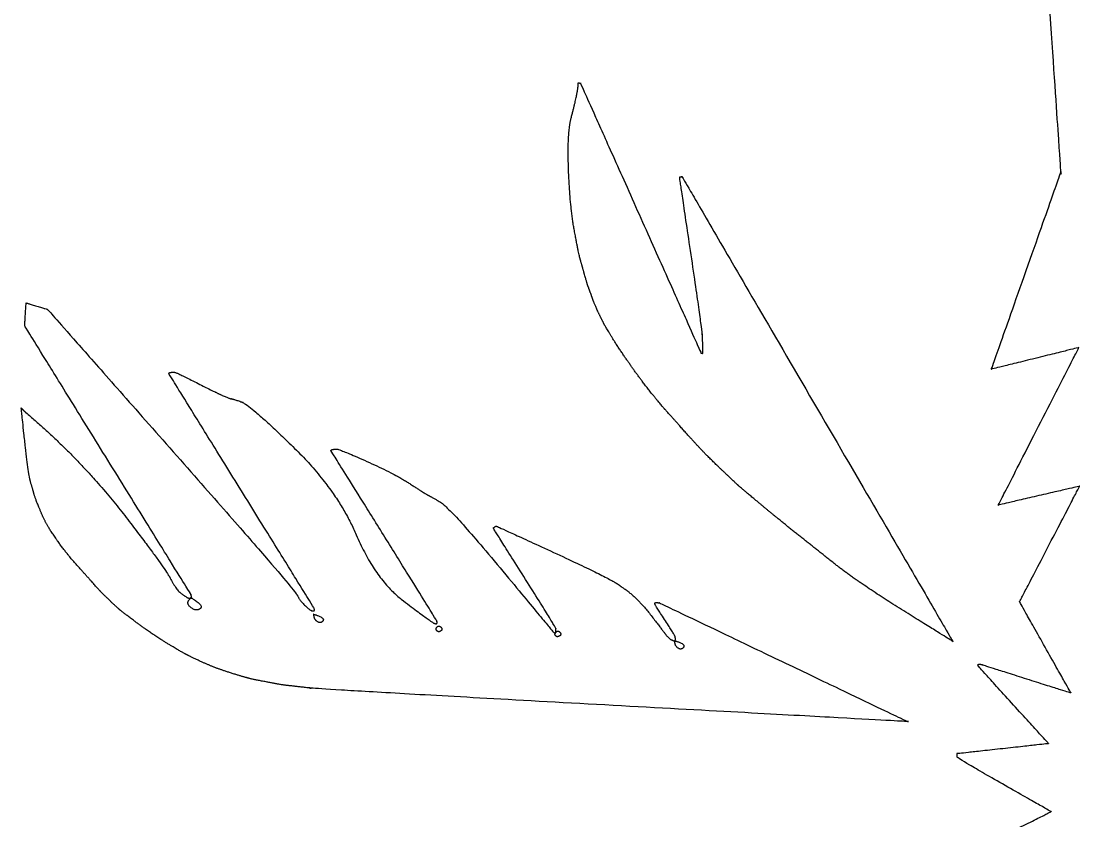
# Model space of a CAD drawing. Extents: x 2001876 to 2025694, y 804561 to 868938.
# Drawn here: x 2010927.8 to 2010947.73, y 834622.97 to 834638.01 of the extents above; entities that cross this region are included whole.
import ezdxf

# ---------------------------------------------------------------- set-up
doc = ezdxf.new("R2010")
doc.units = 0
doc.layers.add('Default', color=7, linetype='Continuous')

msp = doc.modelspace()

# ---------------------------------------------------------------- linework, layer by layer
at = {"layer": 'Default'}
for points in [[(2010947.375, 834635.166), (2010947.375, 834635.166), (2010945.647, 834660.697), (2010945.637, 834660.76)], [(2010938.287, 834636.836), (2010938.287, 834636.85), (2010938.333, 834636.837), (2010938.333, 834636.837)], [(2010938.288, 834636.795), (2010938.288, 834636.813), (2010938.288, 834636.823), (2010938.287, 834636.836)], [(2010938.333, 834636.837), (2010938.333, 834636.837), (2010940.602, 834631.762), (2010940.602, 834631.762)], [(2010938.156, 834636.183), (2010938.236, 834636.485), (2010938.289, 834636.772), (2010938.288, 834636.795)], [(2010938.212, 834634.092), (2010938.135, 834634.513), (2010938.081, 834635.881), (2010938.156, 834636.183)], [(2010940.627, 834632.081), (2010940.619, 834632.236), (2010940.201, 834635.037), (2010940.201, 834635.051)], [(2010940.201, 834635.073), (2010940.2, 834635.083), (2010940.246, 834635.075), (2010940.246, 834635.075)], [(2010940.201, 834635.051), (2010940.201, 834635.06), (2010940.201, 834635.064), (2010940.201, 834635.073)], [(2010940.246, 834635.075), (2010940.246, 834635.075), (2010945.34, 834626.334), (2010945.34, 834626.334)], [(2010946.067, 834631.457), (2010946.067, 834631.457), (2010947.375, 834635.166), (2010947.375, 834635.166)], [(2010938.404, 834633.259), (2010938.35, 834633.44), (2010938.29, 834633.671), (2010938.212, 834634.092)], [(2010938.517, 834632.903), (2010938.473, 834633.02), (2010938.453, 834633.079), (2010938.404, 834633.259)], [(2010938.656, 834632.551), (2010938.584, 834632.713), (2010938.56, 834632.785), (2010938.517, 834632.903)], [(2010927.87, 834632.273), (2010927.87, 834632.273), (2010927.897, 834632.705), (2010927.897, 834632.705)], [(2010927.897, 834632.705), (2010927.897, 834632.705), (2010928.3, 834632.582), (2010928.3, 834632.582)], [(2010928.3, 834632.582), (2010928.3, 834632.582), (2010932.943, 834627.324), (2010933, 834627.203)], [(2010938.988, 834631.954), (2010938.823, 834632.218), (2010938.733, 834632.389), (2010938.656, 834632.551)], [(2010930.999, 834627.217), (2010930.999, 834627.217), (2010927.87, 834632.273), (2010927.87, 834632.273)], [(2010940.634, 834631.763), (2010940.632, 834631.868), (2010940.635, 834631.922), (2010940.627, 834632.081)], [(2010939.678, 834630.991), (2010939.477, 834631.246), (2010939.158, 834631.694), (2010938.988, 834631.954)], [(2010947.713, 834631.863), (2010947.713, 834631.863), (2010946.067, 834631.457), (2010946.067, 834631.457)], [(2010946.197, 834628.9), (2010946.197, 834628.9), (2010947.713, 834631.863), (2010947.713, 834631.863)], [(2010940.602, 834631.762), (2010940.602, 834631.762), (2010940.634, 834631.749), (2010940.634, 834631.763)], [(2010933.315, 834626.964), (2010933.315, 834626.964), (2010930.583, 834631.374), (2010930.583, 834631.374)], [(2010930.583, 834631.374), (2010930.583, 834631.374), (2010930.6, 834631.397), (2010930.618, 834631.397)], [(2010930.618, 834631.397), (2010930.641, 834631.398), (2010930.655, 834631.398), (2010930.691, 834631.399)], [(2010930.691, 834631.399), (2010930.728, 834631.395), (2010931.418, 834631.042), (2010931.588, 834630.964)], [(2010931.588, 834630.964), (2010931.758, 834630.891), (2010931.762, 834630.905), (2010931.941, 834630.845)], [(2010931.941, 834630.845), (2010932.115, 834630.785), (2010933.747, 834629.189), (2010934.112, 834628.338)], [(2010940.173, 834630.42), (2010939.954, 834630.665), (2010939.884, 834630.741), (2010939.678, 834630.991)], [(2010927.981, 834629.333), (2010927.937, 834629.491), (2010927.805, 834630.729), (2010927.805, 834630.729)], [(2010927.805, 834630.729), (2010927.805, 834630.729), (2010927.847, 834630.68), (2010927.893, 834630.64)], [(2010927.893, 834630.64), (2010928.945, 834629.745), (2010930.491, 834627.747), (2010930.61, 834627.522)], [(2010941.011, 834629.543), (2010940.751, 834629.787), (2010940.388, 834630.175), (2010940.173, 834630.42)], [(2010935.626, 834626.716), (2010935.626, 834626.73), (2010933.635, 834629.923), (2010933.635, 834629.923)], [(2010933.635, 834629.923), (2010933.635, 834629.923), (2010933.653, 834629.946), (2010933.68, 834629.947)], [(2010933.68, 834629.947), (2010933.707, 834629.952), (2010933.716, 834629.952), (2010933.757, 834629.949)], [(2010933.757, 834629.949), (2010933.794, 834629.95), (2010934.841, 834629.486), (2010935.118, 834629.302)], [(2010941.698, 834628.935), (2010941.346, 834629.228), (2010941.267, 834629.299), (2010941.011, 834629.543)], [(2010928.138, 834628.859), (2010928.06, 834629.052), (2010928.03, 834629.174), (2010927.981, 834629.333)], [(2010935.118, 834629.302), (2010935.395, 834629.121), (2010935.496, 834629.069), (2010935.685, 834628.96)], [(2010947.726, 834629.253), (2010947.726, 834629.253), (2010946.197, 834628.9), (2010946.197, 834628.9)], [(2010946.597, 834627.08), (2010946.597, 834627.08), (2010947.726, 834629.253), (2010947.726, 834629.253)], [(2010928.498, 834628.212), (2010928.338, 834628.44), (2010928.215, 834628.669), (2010928.138, 834628.859)], [(2010935.685, 834628.96), (2010935.879, 834628.85), (2010937.823, 834626.506), (2010937.823, 834626.506)], [(2010943.125, 834627.785), (2010942.648, 834628.165), (2010942.051, 834628.639), (2010941.698, 834628.935)], [(2010937.867, 834626.575), (2010937.867, 834626.598), (2010936.688, 834628.468), (2010936.688, 834628.468)], [(2010936.688, 834628.468), (2010936.688, 834628.468), (2010936.737, 834628.501), (2010936.741, 834628.501)], [(2010936.741, 834628.501), (2010936.746, 834628.501), (2010936.746, 834628.501), (2010936.751, 834628.501)], [(2010936.751, 834628.501), (2010936.755, 834628.502), (2010938.864, 834627.53), (2010939.026, 834627.415)], [(2010934.112, 834628.338), (2010934.472, 834627.491), (2010935.554, 834626.678), (2010935.577, 834626.674)], [(2010929.096, 834627.497), (2010928.933, 834627.68), (2010928.662, 834627.983), (2010928.498, 834628.212)], [(2010945.34, 834626.334), (2010945.34, 834626.334), (2010943.606, 834627.409), (2010943.125, 834627.785)], [(2010929.464, 834627.11), (2010929.324, 834627.243), (2010929.259, 834627.315), (2010929.096, 834627.497)], [(2010930.61, 834627.522), (2010930.729, 834627.293), (2010930.937, 834627.148), (2010930.959, 834627.148)], [(2010939.026, 834627.415), (2010939.188, 834627.301), (2010939.192, 834627.305), (2010939.341, 834627.177)], [(2010929.937, 834626.716), (2010929.742, 834626.862), (2010929.599, 834626.977), (2010929.464, 834627.11)], [(2010931.164, 834626.943), (2010931.092, 834626.896), (2010930.912, 834627.038), (2010930.96, 834627.107)], [(2010930.959, 834627.148), (2010930.978, 834627.144), (2010930.987, 834627.149), (2010931, 834627.149)], [(2010930.96, 834627.107), (2010931.013, 834627.181), (2010930.996, 834627.144), (2010931, 834627.149)], [(2010931, 834627.149), (2010931.018, 834627.149), (2010930.999, 834627.217), (2010930.999, 834627.217)], [(2010931, 834627.149), (2010931.009, 834627.149), (2010931.009, 834627.149), (2010931.014, 834627.149)], [(2010931.014, 834627.149), (2010931.018, 834627.149), (2010931.236, 834626.991), (2010931.164, 834626.943)], [(2010933, 834627.203), (2010933.062, 834627.082), (2010933.257, 834626.909), (2010933.275, 834626.909)], [(2010939.341, 834627.177), (2010939.489, 834627.044), (2010939.883, 834626.534), (2010939.939, 834626.458)], [(2010939.73, 834627.054), (2010939.735, 834627.063), (2010939.789, 834627.064), (2010939.817, 834627.056)], [(2010939.817, 834627.056), (2010939.844, 834627.047), (2010944.492, 834624.823), (2010944.492, 834624.823)], [(2010947.559, 834625.369), (2010947.559, 834625.369), (2010946.597, 834627.08), (2010946.597, 834627.08)], [(2010933.275, 834626.909), (2010933.293, 834626.909), (2010933.302, 834626.91), (2010933.316, 834626.91)], [(2010933.316, 834626.91), (2010933.33, 834626.91), (2010933.315, 834626.964), (2010933.315, 834626.964)], [(2010940.108, 834626.435), (2010940.089, 834626.48), (2010939.731, 834627.022), (2010939.731, 834627.036)], [(2010939.731, 834627.036), (2010939.73, 834627.045), (2010939.73, 834627.045), (2010939.73, 834627.054)], [(2010930.643, 834626.24), (2010930.44, 834626.363), (2010930.131, 834626.57), (2010929.937, 834626.716)], [(2010933.319, 834626.796), (2010933.308, 834626.855), (2010933.309, 834626.837), (2010933.318, 834626.837)], [(2010933.318, 834626.837), (2010933.327, 834626.842), (2010933.327, 834626.842), (2010933.331, 834626.837)], [(2010933.48, 834626.713), (2010933.44, 834626.667), (2010933.329, 834626.737), (2010933.319, 834626.796)], [(2010933.331, 834626.837), (2010933.34, 834626.838), (2010933.52, 834626.76), (2010933.48, 834626.713)], [(2010935.577, 834626.674), (2010935.605, 834626.666), (2010935.618, 834626.661), (2010935.627, 834626.675)], [(2010935.627, 834626.675), (2010935.641, 834626.685), (2010935.631, 834626.703), (2010935.626, 834626.716)], [(2010935.63, 834626.53), (2010935.616, 834626.548), (2010935.616, 834626.584), (2010935.629, 834626.602)], [(2010935.629, 834626.602), (2010935.647, 834626.621), (2010935.683, 834626.622), (2010935.702, 834626.604)], [(2010935.703, 834626.531), (2010935.685, 834626.517), (2010935.649, 834626.512), (2010935.63, 834626.53)], [(2010935.702, 834626.604), (2010935.72, 834626.586), (2010935.726, 834626.546), (2010935.703, 834626.531)], [(2010937.823, 834626.506), (2010937.823, 834626.506), (2010937.869, 834626.484), (2010937.869, 834626.507)], [(2010937.87, 834626.434), (2010937.852, 834626.452), (2010937.851, 834626.489), (2010937.869, 834626.507)], [(2010937.869, 834626.507), (2010937.868, 834626.53), (2010937.868, 834626.553), (2010937.867, 834626.575)], [(2010937.869, 834626.507), (2010937.886, 834626.526), (2010937.923, 834626.527), (2010937.941, 834626.509)], [(2010937.941, 834626.509), (2010937.96, 834626.491), (2010937.961, 834626.45), (2010937.943, 834626.436)], [(2010937.943, 834626.436), (2010937.92, 834626.426), (2010937.889, 834626.417), (2010937.87, 834626.434)], [(2010939.939, 834626.458), (2010940, 834626.382), (2010940.087, 834626.343), (2010940.096, 834626.339)], [(2010940.096, 834626.339), (2010940.101, 834626.339), (2010940.101, 834626.339), (2010940.11, 834626.339)], [(2010940.111, 834626.298), (2010940.1, 834626.362), (2010940.101, 834626.339), (2010940.11, 834626.339)], [(2010940.11, 834626.339), (2010940.114, 834626.344), (2010940.123, 834626.389), (2010940.108, 834626.435)], [(2010940.11, 834626.339), (2010940.114, 834626.344), (2010940.114, 834626.344), (2010940.124, 834626.339)], [(2010940.267, 834626.215), (2010940.232, 834626.169), (2010940.117, 834626.239), (2010940.111, 834626.298)], [(2010940.124, 834626.339), (2010940.133, 834626.34), (2010940.307, 834626.266), (2010940.267, 834626.215)], [(2010931.154, 834625.97), (2010930.966, 834626.057), (2010930.851, 834626.118), (2010930.643, 834626.24)], [(2010931.778, 834625.729), (2010931.567, 834625.797), (2010931.342, 834625.883), (2010931.154, 834625.97)], [(2010947.139, 834624.414), (2010947.139, 834624.414), (2010945.815, 834625.867), (2010945.815, 834625.876)], [(2010945.814, 834625.894), (2010945.819, 834625.903), (2010945.855, 834625.904), (2010945.892, 834625.896)], [(2010945.815, 834625.876), (2010945.815, 834625.88), (2010945.814, 834625.885), (2010945.814, 834625.894)], [(2010945.892, 834625.896), (2010945.928, 834625.883), (2010947.559, 834625.365), (2010947.559, 834625.369)], [(2010932.414, 834625.571), (2010932.172, 834625.615), (2010931.989, 834625.666), (2010931.778, 834625.729)], [(2010933.226, 834625.457), (2010932.952, 834625.487), (2010932.656, 834625.522), (2010932.414, 834625.571)], [(2010944.492, 834624.823), (2010944.492, 834624.823), (2010933.499, 834625.427), (2010933.226, 834625.457)], [(2010945.42, 834624.225), (2010945.42, 834624.225), (2010947.139, 834624.414), (2010947.139, 834624.414)], [(2010947.191, 834623.128), (2010947.191, 834623.128), (2010945.422, 834624.134), (2010945.421, 834624.157)], [(2010945.421, 834624.157), (2010945.421, 834624.18), (2010945.42, 834624.202), (2010945.42, 834624.225)], [(2010945.42, 834624.225), (2010945.42, 834624.225), (2010945.42, 834624.225), (2010945.42, 834624.225)], [(2010945.185, 834622.128), (2010945.185, 834622.128), (2010947.191, 834623.128), (2010947.191, 834623.128)]]:
    msp.add_open_spline(points, degree=2, dxfattribs=at)

doc.saveas('drawing.dxf')
